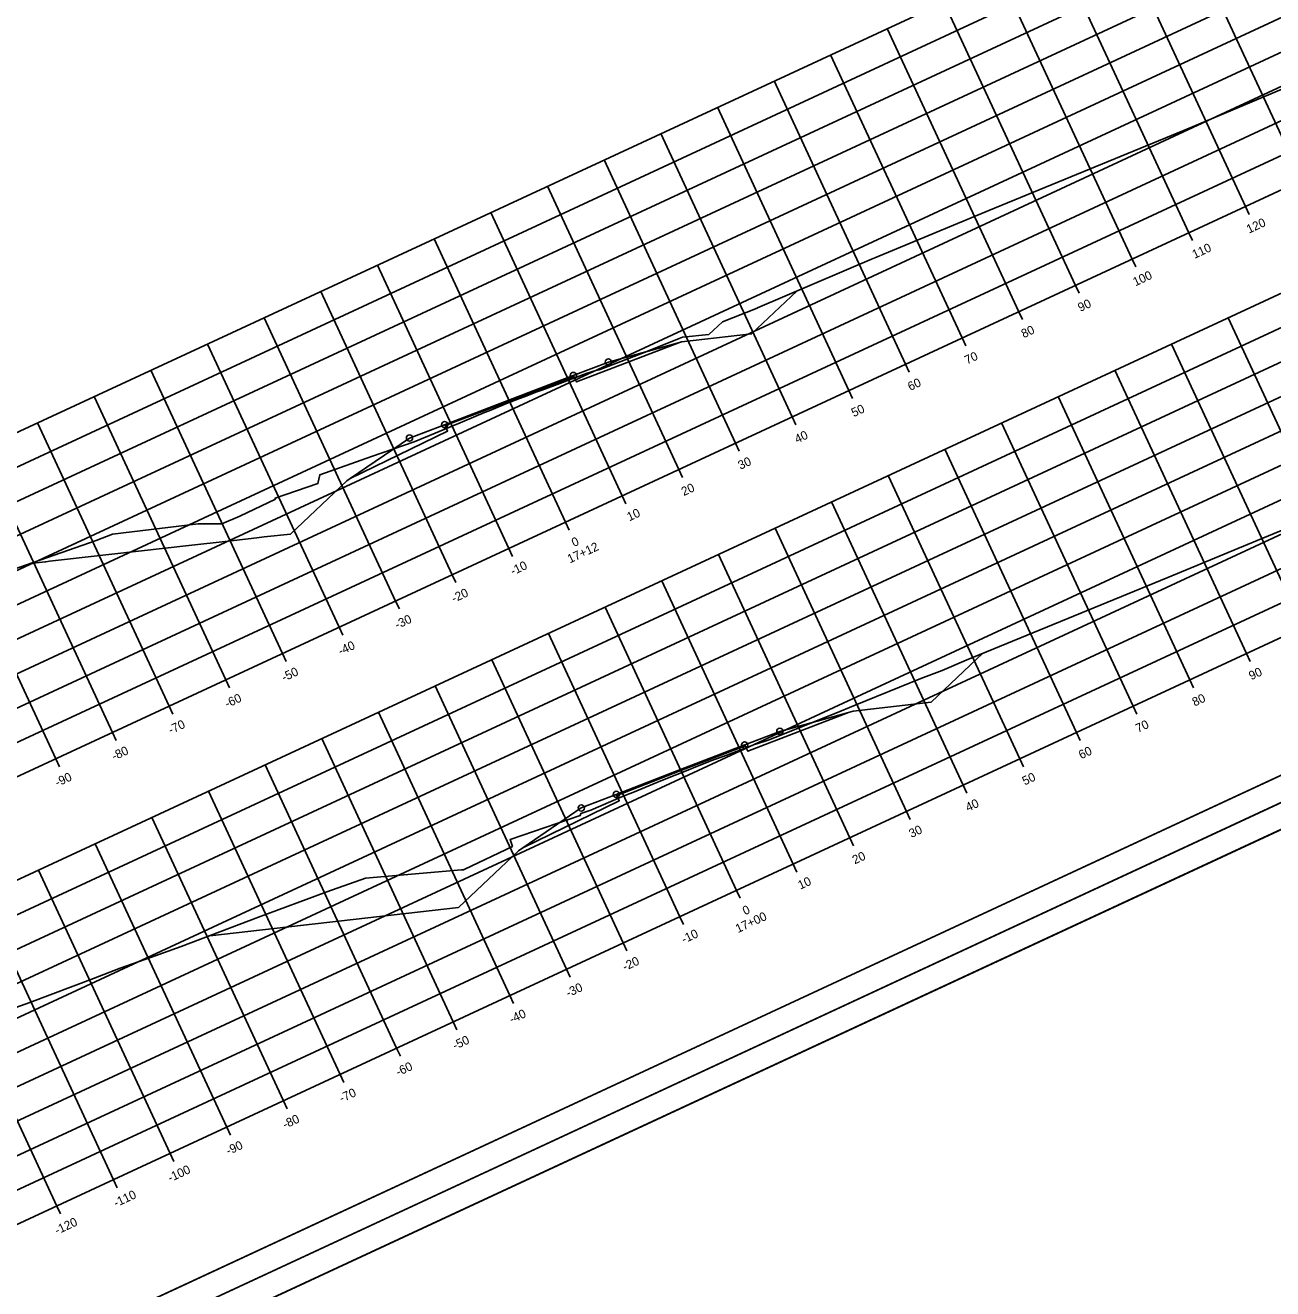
# Model space of a CAD drawing. Extents: x 1354696 to 1366163, y 660729 to 670380.
# Drawn here: x 1358533.9 to 1358733.6, y 666515.9 to 666718.2 of the extents above; entities that cross this region are included whole.
import ezdxf

# ---------------------------------------------------------------- set-up
doc = ezdxf.new("R2010")
doc.units = 0
for name, color, linetype in [('R_Alt Surface', 7, 'Continuous'), ('R_Axis', 7, 'Continuous'), ('R_Axis Annot', 7, 'Continuous'), ('R_Border', 7, 'Continuous'), ('R_Exist Surface', 7, 'Continuous'), ('R_Fin Surface', 7, 'Continuous'), ('R_Grid', 7, 'Continuous'), ('R_No Plot', 7, 'Continuous')]:
    doc.layers.add(name, color=color, linetype=linetype)

msp = doc.modelspace()

# ---------------------------------------------------------------- linework, layer by layer
at = {"layer": 'R_Alt Surface'}
for points in [[(1358585.93, 666645.63), (1358601.49, 666653.24), (1358601.1, 666654.11), (1358611.4, 666658.05), (1358621.71, 666661.98), (1358622.12, 666661.11), (1358638.62, 666667.42)], [(1358613.53, 666586.5), (1358628.98, 666594.05), (1358628.58, 666594.92), (1358638.87, 666598.89), (1358649.16, 666602.85), (1358649.57, 666601.99), (1358665.69, 666608.2)]]:
    msp.add_lwpolyline(points, dxfattribs=at)
for points in [[(1358621.63, 666662.13), (1358621.71, 666661.98), (1358622.12, 666661.11), (1358638.62, 666667.42), (1358627.25, 666664.28)], [(1358601.03, 666654.26), (1358601.1, 666654.11), (1358601.49, 666653.24), (1358585.93, 666645.63), (1358595.41, 666652.12)], [(1358649.09, 666603), (1358654.7, 666605.17), (1358665.69, 666608.2), (1358649.57, 666601.99), (1358649.16, 666602.85)], [(1358622.9, 666592.91), (1358628.51, 666595.07), (1358628.58, 666594.92), (1358628.98, 666594.05), (1358613.53, 666586.5)]]:
    msp.add_lwpolyline(points, close=True, dxfattribs=at)
at = {"layer": 'R_Axis'}
for p, q in [((1358484.35, 666575.5), (1358756.45, 666701.83)), ((1358729.83, 666687.93), (1358729.24, 666689.2)), ((1358720.76, 666683.72), (1358720.17, 666684.99)), ((1358711.69, 666679.51), (1358711.1, 666680.77)), ((1358702.62, 666675.29), (1358702.03, 666676.56)), ((1358693.55, 666671.08), (1358692.96, 666672.35)), ((1358684.48, 666666.87), (1358683.89, 666668.14)), ((1358675.41, 666662.66), (1358674.82, 666663.93)), ((1358666.34, 666658.45), (1358665.75, 666659.72)), ((1358657.27, 666654.24), (1358656.68, 666655.51)), ((1358648.2, 666650.03), (1358647.61, 666651.3)), ((1358639.13, 666645.82), (1358638.54, 666647.09)), ((1358511.72, 666516.54), (1358783.82, 666642.87)), ((1358630.06, 666641.61), (1358629.47, 666642.88)), ((1358620.99, 666637.39), (1358620.4, 666638.66)), ((1358611.92, 666633.18), (1358611.33, 666634.45)), ((1358602.85, 666628.97), (1358602.26, 666630.24)), ((1358593.78, 666624.76), (1358593.19, 666626.03)), ((1358584.71, 666620.55), (1358584.12, 666621.82)), ((1358575.64, 666616.34), (1358575.05, 666617.61)), ((1358729.99, 666616.34), (1358729.4, 666617.61)), ((1358566.57, 666612.13), (1358565.98, 666613.4)), ((1358720.92, 666612.13), (1358720.33, 666613.4)), ((1358557.5, 666607.92), (1358556.91, 666609.19)), ((1358711.85, 666607.92), (1358711.26, 666609.19)), ((1358548.43, 666603.71), (1358547.84, 666604.98)), ((1358702.78, 666603.71), (1358702.19, 666604.97)), ((1358539.36, 666599.5), (1358538.77, 666600.77)), ((1358693.71, 666599.49), (1358693.12, 666600.76)), ((1358684.64, 666595.28), (1358684.05, 666596.55)), ((1358675.57, 666591.07), (1358674.98, 666592.34)), ((1358666.5, 666586.86), (1358665.91, 666588.13)), ((1358657.43, 666582.65), (1358656.84, 666583.92)), ((1358648.36, 666578.44), (1358647.77, 666579.71)), ((1358639.29, 666574.23), (1358638.7, 666575.5)), ((1358630.22, 666570.02), (1358629.63, 666571.29)), ((1358621.15, 666565.81), (1358620.56, 666567.08)), ((1358612.08, 666561.59), (1358611.49, 666562.86)), ((1358603.01, 666557.38), (1358602.42, 666558.65)), ((1358593.94, 666553.17), (1358593.35, 666554.44)), ((1358584.87, 666548.96), (1358584.28, 666550.23)), ((1358575.8, 666544.75), (1358575.21, 666546.02)), ((1358566.73, 666540.54), (1358566.14, 666541.81)), ((1358557.66, 666536.33), (1358557.07, 666537.6)), ((1358548.59, 666532.12), (1358548, 666533.39)), ((1358539.52, 666527.91), (1358538.93, 666529.18))]:
    msp.add_line(p, q, dxfattribs=at)
at = {"layer": 'R_Border'}
for p, q in [((1358799.67, 666628.18), (1358512.89, 666495.03)), ((1358516.2, 666487.89), (1358802.98, 666621.03)), ((1358654.65, 666551.88), (1358654.65, 666551.88)), ((1358654.65, 666551.88), (1358654.65, 666551.88))]:
    msp.add_line(p, q, dxfattribs=at)
at = {"layer": 'R_Exist Surface'}
for points in [[(1358530.7, 666630.65), (1358545.23, 666635.7), (1358547.87, 666636.71), (1358561.58, 666638.39), (1358565.37, 666638.39), (1358568.23, 666639.64), (1358573.93, 666642.31), (1358573.89, 666642.47), (1358580.74, 666644.83), (1358581.03, 666646.24), (1358589.34, 666649.19), (1358596.17, 666651.5), (1358599.52, 666652.9), (1358601.7, 666653.83), (1358602.74, 666654.25), (1358603.16, 666654.41), (1358604.27, 666654.88), (1358607.42, 666656.2), (1358608.15, 666656.49), (1358610.2, 666657.33), (1358610.94, 666657.63), (1358613, 666658.43), (1358613.75, 666658.72), (1358615.81, 666659.5), (1358616.57, 666659.79), (1358618.63, 666660.55), (1358619.9, 666661.02), (1358623.24, 666662.28), (1358623.85, 666662.48), (1358625.26, 666662.93), (1358625.76, 666663.02), (1358633.4, 666665.99), (1358638.56, 666668.08), (1358639.11, 666668.27), (1358643.32, 666668.72), (1358645.52, 666670.73), (1358651.08, 666672.93), (1358651.11, 666672.94), (1358669.38, 666680.76), (1358669.91, 666680.98), (1358688.15, 666688.52), (1358717.41, 666700.55), (1358718.32, 666700.93), (1358720.79, 666701.95), (1358750.58, 666714.48)], [(1358512.21, 666553.76), (1358534.6, 666561.77), (1358544.81, 666565.59), (1358549.09, 666567.27), (1358553.91, 666568.97), (1358558.84, 666570.7), (1358571.25, 666575.43), (1358582.16, 666579.5), (1358588.34, 666581.68), (1358603.72, 666583.02), (1358604.05, 666583.02), (1358604.24, 666583.11), (1358611.89, 666586.76), (1358611.52, 666587.84), (1358622.75, 666591.71), (1358622.85, 666592.04), (1358624.45, 666592.57), (1358629.26, 666594.62), (1358630.57, 666595.15), (1358630.73, 666595.21), (1358631.15, 666595.38), (1358635.02, 666596.99), (1358635.28, 666597.11), (1358637.81, 666598.11), (1358638.08, 666598.22), (1358640.6, 666599.23), (1358640.87, 666599.34), (1358643.4, 666600.32), (1358643.68, 666600.43), (1358646.22, 666601.37), (1358646.51, 666601.48), (1358650.63, 666603.04), (1358650.8, 666603.1), (1358651.03, 666603.18), (1358652.83, 666603.75), (1358663.4, 666607.97), (1358666.75, 666609.34), (1358677.29, 666613.61), (1358680.68, 666614.92), (1358684.53, 666616.57), (1358708.25, 666626.26), (1358716.82, 666629.8), (1358731.15, 666635.7), (1358746.01, 666641.87)]]:
    msp.add_lwpolyline(points, dxfattribs=at)
at = {"layer": 'R_Fin Surface'}
for points in [[(1358534.66, 666632.02), (1358537.06, 666632.31), (1358537.17, 666632.33), (1358537.77, 666632.4), (1358539.68, 666632.63), (1358560.09, 666634.94), (1358566.37, 666635.63), (1358570.98, 666636.16), (1358572.14, 666636.29), (1358576.37, 666636.75), (1358585.37, 666645.25), (1358585.93, 666645.63), (1358595.41, 666652.12), (1358601.03, 666654.26), (1358611.33, 666658.2), (1358621.63, 666662.13), (1358627.25, 666664.28), (1358638.62, 666667.42), (1358638.98, 666667.51), (1358650.17, 666668.78), (1358657.45, 666675.65)], [(1358563.43, 666572.45), (1358603.24, 666576.96), (1358612.86, 666586.04), (1358613.53, 666586.5), (1358622.9, 666592.91), (1358628.51, 666595.07), (1358638.8, 666599.04), (1358649.09, 666603), (1358654.7, 666605.17), (1358665.69, 666608.2), (1358666.42, 666608.41), (1358678.91, 666609.82), (1358687.23, 666617.67)]]:
    msp.add_lwpolyline(points, dxfattribs=at)
at = {"layer": 'R_Grid'}
for p, q in [((1358463.29, 666620.85), (1358735.4, 666747.18)), ((1358465.4, 666616.31), (1358737.5, 666742.65)), ((1358467.5, 666611.78), (1358739.61, 666738.11)), ((1358738.31, 666693.41), (1358717.26, 666738.76)), ((1358469.61, 666607.24), (1358741.71, 666733.58)), ((1358729.24, 666689.2), (1358708.19, 666734.55)), ((1358720.17, 666684.99), (1358699.12, 666730.34)), ((1358471.72, 666602.71), (1358743.82, 666729.04)), ((1358711.1, 666680.77), (1358690.05, 666726.13)), ((1358473.82, 666598.17), (1358745.93, 666724.51)), ((1358702.03, 666676.56), (1358680.98, 666721.91)), ((1358475.93, 666593.64), (1358748.03, 666719.97)), ((1358692.96, 666672.35), (1358671.91, 666717.7)), ((1358478.03, 666589.1), (1358750.14, 666715.44)), ((1358683.89, 666668.14), (1358662.84, 666713.49)), ((1358480.14, 666584.57), (1358752.24, 666710.9)), ((1358674.82, 666663.93), (1358653.77, 666709.28)), ((1358482.24, 666580.03), (1358754.35, 666706.36)), ((1358665.75, 666659.72), (1358644.7, 666705.07)), ((1358484.35, 666575.5), (1358756.45, 666701.83)), ((1358656.68, 666655.51), (1358635.63, 666700.86)), ((1358647.61, 666651.3), (1358626.56, 666696.65)), ((1358638.54, 666647.09), (1358617.49, 666692.44)), ((1358490.67, 666561.89), (1358762.77, 666688.22)), ((1358629.47, 666642.88), (1358608.42, 666688.23)), ((1358492.77, 666557.36), (1358764.87, 666683.69)), ((1358620.4, 666638.66), (1358599.35, 666684.02)), ((1358494.88, 666552.82), (1358766.98, 666679.15)), ((1358611.33, 666634.45), (1358590.28, 666679.8)), ((1358496.98, 666548.29), (1358769.09, 666674.62)), ((1358602.26, 666630.24), (1358581.21, 666675.59)), ((1358593.19, 666626.03), (1358572.14, 666671.38)), ((1358747.54, 666626.03), (1358726.49, 666671.38)), ((1358499.09, 666543.75), (1358771.19, 666670.08)), ((1358584.12, 666621.82), (1358563.07, 666667.17)), ((1358738.47, 666621.82), (1358717.42, 666667.17)), ((1358501.19, 666539.22), (1358773.3, 666665.55)), ((1358575.05, 666617.61), (1358554, 666662.96)), ((1358729.4, 666617.61), (1358708.35, 666662.96)), ((1358503.3, 666534.68), (1358775.4, 666661.01)), ((1358565.98, 666613.4), (1358544.93, 666658.75)), ((1358720.33, 666613.4), (1358699.28, 666658.75)), ((1358505.4, 666530.15), (1358777.51, 666656.48)), ((1358556.91, 666609.19), (1358535.85, 666654.54)), ((1358711.26, 666609.19), (1358690.21, 666654.54)), ((1358507.51, 666525.61), (1358779.61, 666651.94)), ((1358547.84, 666604.98), (1358526.78, 666650.33)), ((1358702.19, 666604.97), (1358681.14, 666650.33)), ((1358509.62, 666521.08), (1358781.72, 666647.41)), ((1358538.77, 666600.77), (1358517.71, 666646.12)), ((1358693.12, 666600.76), (1358672.07, 666646.11)), ((1358511.72, 666516.54), (1358783.82, 666642.87)), ((1358684.05, 666596.55), (1358663, 666641.9)), ((1358674.98, 666592.34), (1358653.93, 666637.69)), ((1358665.91, 666588.13), (1358644.86, 666633.48)), ((1358656.84, 666583.92), (1358635.79, 666629.27)), ((1358647.77, 666579.71), (1358626.72, 666625.06)), ((1358638.7, 666575.5), (1358617.65, 666620.85)), ((1358629.63, 666571.29), (1358608.58, 666616.64)), ((1358620.56, 666567.08), (1358599.51, 666612.43)), ((1358611.49, 666562.86), (1358590.44, 666608.22)), ((1358602.42, 666558.65), (1358581.37, 666604)), ((1358593.35, 666554.44), (1358572.3, 666599.79)), ((1358584.28, 666550.23), (1358563.23, 666595.58)), ((1358575.21, 666546.02), (1358554.16, 666591.37)), ((1358566.14, 666541.81), (1358545.09, 666587.16)), ((1358557.07, 666537.6), (1358536.02, 666582.95)), ((1358548, 666533.39), (1358526.95, 666578.74)), ((1358538.93, 666529.18), (1358517.88, 666574.53))]:
    msp.add_line(p, q, dxfattribs=at)
at = {"layer": 'R_No Plot'}
for p in [(1358503.31, 666486.2), (1358503.32, 666486.2)]:
    msp.add_line(p, (1358805.65, 666626.57), dxfattribs=at)
for points in [[(1358413.47, 666679.7), (1358715.82, 666820.07), (1358805.65, 666626.57), (1358503.31, 666486.2)], [(1358638.54, 666779.89), (1358656.33, 666788.16), (1358660.49, 666779.19), (1358675.11, 666785.98), (1358696.15, 666795.75), (1358708.11, 666770.26), (1358729.16, 666780.03), (1358799.67, 666628.18), (1358512.89, 666495.03), (1358426.37, 666681.39)], [(1358503.31, 666486.2), (1358805.65, 666626.57), (1358895.49, 666433.07), (1358593.15, 666292.7)], [(1358728.37, 666586.39), (1358746.17, 666594.66), (1358750.33, 666585.69), (1358764.94, 666592.48), (1358785.98, 666602.25), (1358797.95, 666576.76), (1358819, 666586.53), (1358889.5, 666434.68), (1358602.72, 666301.53), (1358516.2, 666487.89)]]:
    msp.add_lwpolyline(points, close=True, dxfattribs=at)
for centre in [(1358627.25, 666664.28), (1358621.63, 666662.13), (1358601.03, 666654.26), (1358595.41, 666652.12), (1358654.7, 666605.17), (1358649.09, 666603), (1358628.51, 666595.07), (1358622.9, 666592.91)]:
    msp.add_circle(centre, 0.5, dxfattribs=at)

# ---------------------------------------------------------------- texts
at = {"layer": 'R_Axis Annot'}
for s, p in [('120', (1358729.82, 666684.83)), ('110', (1358721.11, 666680.79)), ('100', (1358711.63, 666676.39)), ('90', (1358702.82, 666672.3)), ('80', (1358693.75, 666668.09)), ('70', (1358684.68, 666663.88)), ('60', (1358675.58, 666659.65)), ('50', (1358666.54, 666655.45)), ('40', (1358657.47, 666651.24)), ('30', (1358648.4, 666647.03)), ('20', (1358639.32, 666642.82)), ('10', (1358630.61, 666638.78)), ('0', (1358621.75, 666634.66)), ('17+12', (1358621.08, 666632.04)), ('-10', (1358611.95, 666630.11)), ('-20', (1358602.52, 666625.73)), ('-30', (1358593.45, 666621.52)), ('-40', (1358584.38, 666617.31)), ('-50', (1358575.31, 666613.1)), ('90', (1358730.19, 666613.34)), ('-60', (1358566.21, 666608.88)), ('80', (1358721.12, 666609.13)), ('-70', (1358557.17, 666604.68)), ('70', (1358712.05, 666604.92)), ('-80', (1358548.1, 666600.47)), ('60', (1358702.95, 666600.69)), ('-90', (1358539.03, 666596.26)), ('50', (1358693.91, 666596.5)), ('40', (1358684.84, 666592.29)), ('30', (1358675.77, 666588.08)), ('20', (1358666.7, 666583.86)), ('10', (1358657.99, 666579.82)), ('17+00', (1358647.99, 666572.86)), ('0', (1358649.13, 666575.71)), ('-10', (1358639.33, 666571.16)), ('-20', (1358629.9, 666566.78)), ('-30', (1358620.83, 666562.57)), ('-40', (1358611.76, 666558.36)), ('-50', (1358602.69, 666554.15)), ('-60', (1358593.59, 666549.92)), ('-70', (1358584.55, 666545.72)), ('-80', (1358575.48, 666541.51)), ('-90', (1358566.41, 666537.3)), ('-100', (1358557.08, 666532.97)), ('-110', (1358548.41, 666528.95)), ('-120', (1358538.98, 666524.57))]:
    msp.add_text(s, height=1.4, rotation=24.9042, dxfattribs=at).set_placement(p)

doc.saveas('drawing.dxf')
